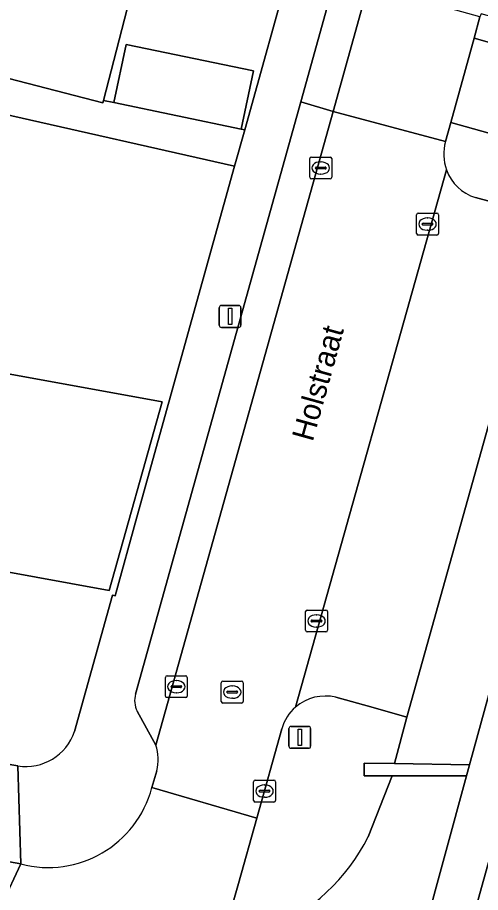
# Model space of a CAD drawing. Extents: x 159817 to 160765, y 380688 to 381638.
# Drawn here: x 160346.29 to 160367.44, y 380929.93 to 380969.87 of the extents above; entities that cross this region are included whole.
import ezdxf

# ---------------------------------------------------------------- set-up
doc = ezdxf.new("R2010")
doc.units = 0
for name, color, linetype in [('IMGEO_Erf', 7, 'Continuous'), ('IMGEO_Grasland_overig', 7, 'Continuous'), ('IMGEO_Groenvoorziening', 7, 'Continuous'), ('IMGEO_Kolk', 7, 'Continuous'), ('IMGEO_Lichtmast', 7, 'Continuous'), ('IMGEO_Muur', 7, 'Continuous'), ('IMGEO_Openbare_ruimte_label', 7, 'Continuous'), ('IMGEO_Pand', 7, 'Continuous'), ('IMGEO_Parkeervlak_open', 7, 'Continuous'), ('IMGEO_Rijbaan_lokaal_open', 7, 'Continuous'), ('IMGEO_Rioolput', 7, 'Continuous'), ('IMGEO_Voetpad_gesloten', 7, 'Continuous'), ('IMGEO_Voetpad_open', 7, 'Continuous')]:
    doc.layers.add(name, color=color, linetype=linetype)

msp = doc.modelspace()

# ---------------------------------------------------------------- linework, layer by layer
at = {"layer": 'IMGEO_Erf'}
for points in [[(160345.27, 380970.111), (160346.634, 380975.385), (160352.242, 380973.935), (160350.211, 380966.082), (160350.693, 380965.982), (160351.246, 380968.638), (160357.062, 380967.428), (160356.509, 380964.772), (160356.667, 380964.739), (160363.205, 380988.215), (160363.29, 380988.528)], [(160356.205, 380963.08), (160345.552, 380965.493)], [(160348.889, 380937.284), (160350.627, 380943.505), (160350.741, 380943.476), (160351.743, 380947.057), (160356.205, 380963.08)], [(160341.078, 380954.477), (160352.899, 380952.331), (160350.479, 380943.718), (160345.366, 380944.64)], [(160316.159, 380940.855), (160346.301, 380935.713)]]:
    msp.add_lwpolyline(points, dxfattribs=at)
msp.add_arc((160346.673, 380938.018), 2.335, 260.8365, 341.6817, dxfattribs=at)
at = {"layer": 'IMGEO_Grasland_overig'}
msp.add_lwpolyline([(160404.708, 380936.846), (160390.704, 380934.852), (160390.872, 380932.973), (160394.664, 380933.447), (160394.742, 380932.923), (160372.7, 380930.113), (160372.644, 380930.696), (160373.954, 380930.86), (160373.392, 380935.148), (160368.91, 380935.289), (160366.01, 380924.865), (160369.978, 380925.499)], dxfattribs=at)
at = {"layer": 'IMGEO_Groenvoorziening'}
for points in [[(160374.365, 380962.762), (160366.078, 380965.079), (160365.831, 380964.203)], [(160367.203, 380961.649), (160370.466, 380960.772), (160364.077, 380937.936), (160363.506, 380935.811), (160366.933, 380935.758), (160374.365, 380962.762)], [(160363.404, 380935.254), (160362.122, 380935.256), (160362.12, 380935.832), (160363.506, 380935.811), (160364.077, 380937.936), (160362.534, 380938.369), (160360.828, 380938.846)], [(160358.359, 380937.397), (160357.217, 380933.32), (160356.383, 380930.344), (160355.913, 380928.675), (160357.784, 380928.171)], [(160357.784, 380928.171), (160356.648, 380924.094), (160356.779, 380923.304), (160363.87, 380924.531), (160366.792, 380935.248)], [(160366.792, 380935.248), (160363.404, 380935.254), (160362.308, 380932.469)], [(160362.308, 380932.469), (160363.404, 380935.254)]]:
    msp.add_lwpolyline(points, dxfattribs=at)
for centre, radius, start, end in [((160368.063, 380963.634), 2.304, 165.6987, 198.2909), ((160367.825, 380963.632), 2.078, 200.3004, 252.576), ((160360.358, 380936.778), 2.121, 77.1935, 130.2777), ((160360.322, 380936.86), 2.035, 130.9933, 164.6974), ((160353.858, 380936.833), 9.51, 294.3806, 332.6844), ((160353.858, 380936.833), 9.51, 294.3806, 332.6844)]:
    msp.add_arc(centre, radius, start, end, dxfattribs=at)
at = {"layer": 'IMGEO_Kolk'}
for p, q in [((160359.713, 380963.5), (160360.565, 380963.5)), ((160359.638, 380962.574), (160359.638, 380963.426)), ((160360.126, 380963.28), (160360.151, 380963.28)), ((160360.639, 380963.426), (160360.639, 380962.574)), ((160359.897, 380962.994), (160359.897, 380963.006)), ((160360.335, 380962.957), (160359.937, 380962.957)), ((160359.94, 380963.043), (160360.338, 380963.043)), ((160360.149, 380962.72), (160360.124, 380962.72)), ((160360.381, 380963.006), (160360.381, 380962.994)), ((160360.565, 380962.5), (160359.713, 380962.5)), ((160364.515, 380960.013), (160364.515, 380960.865)), ((160364.59, 380960.939), (160365.442, 380960.939)), ((160365.003, 380960.719), (160365.028, 380960.719)), ((160365.516, 380960.865), (160365.516, 380960.013)), ((160364.774, 380960.433), (160364.774, 380960.445)), ((160365.212, 380960.396), (160364.814, 380960.396)), ((160364.817, 380960.482), (160365.215, 380960.482)), ((160365.258, 380960.445), (160365.258, 380960.433)), ((160365.442, 380959.939), (160364.59, 380959.939)), ((160365.026, 380960.159), (160365.001, 380960.159)), ((160359.445, 380941.897), (160359.445, 380942.749)), ((160359.52, 380942.823), (160360.372, 380942.823)), ((160360.446, 380942.749), (160360.446, 380941.897)), ((160359.704, 380942.317), (160359.704, 380942.329)), ((160359.747, 380942.366), (160360.145, 380942.366)), ((160359.933, 380942.603), (160359.958, 380942.603)), ((160360.188, 380942.329), (160360.188, 380942.317)), ((160360.142, 380942.28), (160359.744, 380942.28)), ((160359.956, 380942.043), (160359.931, 380942.043)), ((160360.372, 380941.823), (160359.52, 380941.823)), ((160353.041, 380938.898), (160353.041, 380939.75)), ((160353.116, 380939.824), (160353.968, 380939.824)), ((160353.529, 380939.604), (160353.554, 380939.604)), ((160354.042, 380939.75), (160354.042, 380938.898)), ((160353.3, 380939.318), (160353.3, 380939.33)), ((160353.738, 380939.281), (160353.34, 380939.281)), ((160353.343, 380939.367), (160353.741, 380939.367)), ((160353.784, 380939.33), (160353.784, 380939.318)), ((160353.968, 380938.824), (160353.116, 380938.824)), ((160353.552, 380939.044), (160353.527, 380939.044)), ((160357.07, 380934.133), (160357.07, 380934.985)), ((160357.145, 380935.059), (160357.997, 380935.059)), ((160357.558, 380934.839), (160357.583, 380934.839)), ((160358.071, 380934.985), (160358.071, 380934.133)), ((160357.329, 380934.553), (160357.329, 380934.565)), ((160357.767, 380934.516), (160357.369, 380934.516)), ((160357.372, 380934.602), (160357.77, 380934.602)), ((160357.813, 380934.565), (160357.813, 380934.553)), ((160357.997, 380934.059), (160357.145, 380934.059)), ((160357.581, 380934.279), (160357.556, 380934.279))]:
    msp.add_line(p, q, dxfattribs=at)
for points in [[(160359.713, 380963.5), (160360.565, 380963.5)], [(160359.638, 380962.574), (160359.638, 380963.426)], [(160360.639, 380963.426), (160360.639, 380962.574)], [(160360.565, 380962.5), (160359.713, 380962.5)], [(160364.515, 380960.013), (160364.515, 380960.865)], [(160364.59, 380960.939), (160365.442, 380960.939)], [(160365.516, 380960.865), (160365.516, 380960.013)], [(160365.442, 380959.939), (160364.59, 380959.939)], [(160359.445, 380941.897), (160359.445, 380942.749)], [(160359.52, 380942.823), (160360.372, 380942.823)], [(160360.446, 380942.749), (160360.446, 380941.897)], [(160360.372, 380941.823), (160359.52, 380941.823)], [(160353.041, 380938.898), (160353.041, 380939.75)], [(160353.116, 380939.824), (160353.968, 380939.824)], [(160354.042, 380939.75), (160354.042, 380938.898)], [(160353.968, 380938.824), (160353.116, 380938.824)], [(160357.07, 380934.133), (160357.07, 380934.985)], [(160357.145, 380935.059), (160357.997, 380935.059)], [(160358.071, 380934.985), (160358.071, 380934.133)], [(160357.997, 380934.059), (160357.145, 380934.059)]]:
    msp.add_lwpolyline(points, dxfattribs=at)
for centre, radius, start, end in [((160359.715, 380963.424), 0.0765, 91.552, 178.448), ((160359.715, 380963.424), 0.0765, 91.552, 178.448), ((160360.563, 380963.424), 0.0765, 1.552, 88.448), ((160360.563, 380963.424), 0.0765, 1.552, 88.448), ((160359.937, 380963.003), 0.0403, 85.8775, 175.7526), ((160359.934, 380962.993), 0.0366, 178.938, 274.7102), ((160360.338, 380963), 0.043, 264.8664, 352.4533), ((160360.342, 380963.005), 0.0386, 1.7309, 96.639), ((160359.715, 380962.576), 0.0765, 181.552, 268.448), ((160359.715, 380962.576), 0.0765, 181.552, 268.448), ((160360.563, 380962.576), 0.0765, 271.552, 358.448), ((160360.563, 380962.576), 0.0765, 271.552, 358.448), ((160364.592, 380960.863), 0.0765, 91.552, 178.448), ((160364.592, 380960.863), 0.0765, 91.552, 178.448), ((160365.44, 380960.863), 0.0765, 1.552, 88.448), ((160365.44, 380960.863), 0.0765, 1.552, 88.448), ((160364.814, 380960.442), 0.0403, 85.8775, 175.7526), ((160364.811, 380960.432), 0.0366, 178.938, 274.7102), ((160365.215, 380960.439), 0.043, 264.8664, 352.4533), ((160365.219, 380960.444), 0.0386, 1.7309, 96.639), ((160364.592, 380960.015), 0.0765, 181.552, 268.448), ((160364.592, 380960.015), 0.0765, 181.552, 268.448), ((160365.44, 380960.015), 0.0765, 271.552, 358.448), ((160365.44, 380960.015), 0.0765, 271.552, 358.448), ((160359.522, 380942.747), 0.0765, 91.552, 178.448), ((160359.522, 380942.747), 0.0765, 91.552, 178.448), ((160360.37, 380942.747), 0.0765, 1.552, 88.448), ((160360.37, 380942.747), 0.0765, 1.552, 88.448), ((160359.744, 380942.326), 0.0403, 85.8775, 175.7526), ((160359.741, 380942.316), 0.0366, 178.938, 274.7102), ((160360.145, 380942.323), 0.043, 264.8664, 352.4533), ((160360.149, 380942.328), 0.0386, 1.7309, 96.639), ((160359.522, 380941.899), 0.0765, 181.552, 268.448), ((160359.522, 380941.899), 0.0765, 181.552, 268.448), ((160360.37, 380941.899), 0.0765, 271.552, 358.448), ((160360.37, 380941.899), 0.0765, 271.552, 358.448), ((160353.118, 380939.748), 0.0765, 91.552, 178.448), ((160353.118, 380939.748), 0.0765, 91.552, 178.448), ((160353.966, 380939.748), 0.0765, 1.552, 88.448), ((160353.966, 380939.748), 0.0765, 1.552, 88.448), ((160353.34, 380939.327), 0.0403, 85.8775, 175.7526), ((160353.337, 380939.317), 0.0366, 178.938, 274.7102), ((160353.741, 380939.324), 0.043, 264.8664, 352.4533), ((160353.745, 380939.329), 0.0386, 1.7309, 96.639), ((160353.118, 380938.9), 0.0765, 181.552, 268.448), ((160353.118, 380938.9), 0.0765, 181.552, 268.448), ((160353.966, 380938.9), 0.0765, 271.552, 358.448), ((160353.966, 380938.9), 0.0765, 271.552, 358.448), ((160357.147, 380934.983), 0.0765, 91.552, 178.448), ((160357.147, 380934.983), 0.0765, 91.552, 178.448), ((160357.995, 380934.983), 0.0765, 1.552, 88.448), ((160357.995, 380934.983), 0.0765, 1.552, 88.448), ((160357.369, 380934.562), 0.0403, 85.8775, 175.7526), ((160357.366, 380934.552), 0.0366, 178.938, 274.7102), ((160357.77, 380934.559), 0.043, 264.8664, 352.4533), ((160357.774, 380934.564), 0.0386, 1.7309, 96.639), ((160357.147, 380934.135), 0.0765, 181.552, 268.448), ((160357.147, 380934.135), 0.0765, 181.552, 268.448), ((160357.995, 380934.135), 0.0765, 271.552, 358.448), ((160357.995, 380934.135), 0.0765, 271.552, 358.448)]:
    msp.add_arc(centre, radius, start, end, dxfattribs=at)
for centre, major_axis, ratio, start_param, end_param in [((160360.125, 380963), (-0.387, 0.002), 0.722429, 4.712389, 7.853982), ((160360.15, 380963), (-0.39, 0.002), 0.717154, 1.570796, 4.712389), ((160365.002, 380960.439), (-0.387, 0.002), 0.722429, 4.712389, 7.853982), ((160365.027, 380960.439), (-0.39, 0.002), 0.717154, 1.570796, 4.712389), ((160359.932, 380942.323), (-0.387, 0.002), 0.722429, 4.712389, 7.853982), ((160359.957, 380942.323), (-0.39, 0.002), 0.717154, 1.570796, 4.712389), ((160353.528, 380939.324), (-0.387, 0.002), 0.722429, 4.712389, 7.853982), ((160353.553, 380939.324), (-0.39, 0.002), 0.717154, 1.570796, 4.712389), ((160357.557, 380934.559), (-0.387, 0.002), 0.722429, 4.712389, 7.853982), ((160357.582, 380934.559), (-0.39, 0.002), 0.717154, 1.570796, 4.712389)]:
    msp.add_ellipse(centre, major_axis=major_axis, ratio=ratio, start_param=start_param, end_param=end_param, dxfattribs=at)
at = {"layer": 'IMGEO_Lichtmast'}
for p, q in [((160355.602, 380956.724), (160356.392, 380956.724)), ((160356.392, 380956.724), (160355.602, 380956.724)), ((160355.502, 380955.824), (160355.502, 380956.624)), ((160355.502, 380956.624), (160355.502, 380955.824)), ((160356.492, 380956.624), (160356.492, 380955.824)), ((160356.492, 380955.824), (160356.492, 380956.624)), ((160356.392, 380955.724), (160355.602, 380955.724)), ((160355.602, 380955.724), (160356.392, 380955.724)), ((160358.787, 380937.511), (160359.577, 380937.511)), ((160359.577, 380937.511), (160358.787, 380937.511)), ((160358.687, 380936.611), (160358.687, 380937.411)), ((160358.687, 380937.411), (160358.687, 380936.611)), ((160359.677, 380937.411), (160359.677, 380936.611)), ((160359.677, 380936.611), (160359.677, 380937.411)), ((160359.577, 380936.511), (160358.787, 380936.511)), ((160358.787, 380936.511), (160359.577, 380936.511))]:
    msp.add_line(p, q, dxfattribs=at)
for points in [[(160355.922, 380956.599), (160356.072, 380956.599), (160356.072, 380955.849), (160355.922, 380955.849), (160355.922, 380956.599)], [(160359.107, 380937.386), (160359.257, 380937.386), (160359.257, 380936.636), (160359.107, 380936.636), (160359.107, 380937.386)]]:
    msp.add_lwpolyline(points, dxfattribs=at)
for centre, start, end in [((160355.602, 380956.624), 90, 180), ((160355.602, 380956.624), 90, 180), ((160356.392, 380956.624), 0, 90), ((160356.392, 380956.624), 360, 90), ((160355.602, 380955.824), 180, 270), ((160355.602, 380955.824), 180, 270), ((160356.392, 380955.824), 270, 0), ((160356.392, 380955.824), 270, 0), ((160358.787, 380937.411), 90, 180), ((160358.787, 380937.411), 90, 180), ((160359.577, 380937.411), 0, 90), ((160359.577, 380937.411), 360, 90), ((160358.787, 380936.611), 180, 270), ((160358.787, 380936.611), 180, 270), ((160359.577, 380936.611), 270, 0), ((160359.577, 380936.611), 270, 0)]:
    msp.add_arc(centre, 0.1, start, end, dxfattribs=at)
at = {"layer": 'IMGEO_Muur'}
msp.add_lwpolyline([(160366.933, 380935.758), (160363.506, 380935.811), (160362.12, 380935.832), (160362.122, 380935.256), (160363.404, 380935.254), (160366.792, 380935.248)], close=True, dxfattribs=at)
at = {"layer": 'IMGEO_Pand'}
for points in [[(160352.242, 380973.935), (160346.634, 380975.385), (160345.27, 380970.111), (160344.574, 380967.421), (160350.182, 380965.97), (160350.211, 380966.082)], [(160357.062, 380967.428), (160351.246, 380968.638), (160350.693, 380965.982), (160356.509, 380964.772)], [(160352.899, 380952.331), (160341.078, 380954.477), (160340.564, 380951.428), (160340.215, 380949.428), (160338.85, 380941.611), (160339.107, 380941.566), (160339.252, 380942.273), (160341.485, 380941.888), (160341.71, 380943.17), (160345.008, 380942.557), (160345.366, 380944.64), (160350.479, 380943.718)]]:
    msp.add_lwpolyline(points, close=True, dxfattribs=at)
at = {"layer": 'IMGEO_Parkeervlak_open'}
msp.add_lwpolyline([(160362.306, 380971.33), (160360.816, 380971.732), (160359.227, 380966.025), (160360.703, 380965.571)], close=True, dxfattribs=at)
for points in [[(160360.703, 380965.571), (160359.227, 380966.025), (160351.676, 380938.988)], [(160351.748, 380938.202), (160352.605, 380936.662), (160360.703, 380965.571)], [(160365.876, 380962.911), (160358.987, 380938.396)], [(160360.828, 380938.846), (160362.534, 380938.369), (160364.077, 380937.936), (160370.466, 380960.772), (160367.203, 380961.649)]]:
    msp.add_lwpolyline(points, dxfattribs=at)
for centre, radius, start, end in [((160367.825, 380963.632), 2.078, 200.3004, 252.576), ((160352.763, 380938.691), 1.127, 164.7397, 205.728), ((160360.358, 380936.778), 2.121, 77.1935, 130.2777)]:
    msp.add_arc(centre, radius, start, end, dxfattribs=at)
at = {"layer": 'IMGEO_Rijbaan_lokaal_open'}
msp.add_lwpolyline([(160365.831, 380964.203), (160366.078, 380965.079), (160367.152, 380968.922), (160367.411, 380969.903), (160362.306, 380971.33), (160360.703, 380965.571)], close=True, dxfattribs=at)
for points in [[(160365.831, 380964.203), (160360.703, 380965.571), (160352.605, 380936.662)], [(160358.987, 380938.396), (160365.876, 380962.911)], [(160346.432, 380931.233), (160342.719, 380931.886), (160342.333, 380931.942), (160303.111, 380938.671), (160299.362, 380939.293), (160298.602, 380934.841), (160299.311, 380934.724), (160321.222, 380930.951), (160340.449, 380927.733)], [(160352.646, 380935.482), (160352.426, 380934.716), (160357.217, 380933.32), (160358.359, 380937.397)], [(160356.383, 380930.344), (160357.217, 380933.32), (160352.426, 380934.716)], [(160343.917, 380925.858), (160346.432, 380931.233)], [(160346.432, 380931.233), (160343.917, 380925.858)], [(160354.543, 380923.344), (160354.639, 380924.165), (160355.913, 380928.675), (160356.383, 380930.344)]]:
    msp.add_lwpolyline(points, dxfattribs=at)
for centre, radius, start, end in [((160368.063, 380963.634), 2.304, 165.6987, 198.2909), ((160360.322, 380936.86), 2.035, 130.9933, 164.6974), ((160350.583, 380936.001), 2.127, 345.8787, 18.1013), ((160347.682, 380935.981), 4.91, 255.25, 345.0701)]:
    msp.add_arc(centre, radius, start, end, dxfattribs=at)
at = {"layer": 'IMGEO_Rioolput'}
for p, q in [((160355.595, 380938.652), (160355.595, 380939.504)), ((160355.67, 380939.578), (160356.522, 380939.578)), ((160356.596, 380939.504), (160356.596, 380938.652)), ((160355.897, 380939.121), (160356.295, 380939.121)), ((160356.083, 380939.358), (160356.108, 380939.358)), ((160355.854, 380939.072), (160355.854, 380939.084)), ((160356.292, 380939.035), (160355.894, 380939.035)), ((160356.106, 380938.798), (160356.081, 380938.798)), ((160356.338, 380939.084), (160356.338, 380939.072)), ((160356.522, 380938.578), (160355.67, 380938.578))]:
    msp.add_line(p, q, dxfattribs=at)
for points in [[(160355.595, 380938.652), (160355.595, 380939.504)], [(160355.67, 380939.578), (160356.522, 380939.578)], [(160356.596, 380939.504), (160356.596, 380938.652)], [(160356.522, 380938.578), (160355.67, 380938.578)]]:
    msp.add_lwpolyline(points, dxfattribs=at)
for centre, radius, start, end in [((160355.672, 380939.502), 0.0765, 91.552, 178.448), ((160355.672, 380939.502), 0.0765, 91.552, 178.448), ((160356.52, 380939.502), 0.0765, 1.552, 88.448), ((160356.52, 380939.502), 0.0765, 1.552, 88.448), ((160355.894, 380939.081), 0.0403, 85.8775, 175.7526), ((160356.299, 380939.083), 0.0386, 1.7309, 96.639), ((160355.891, 380939.071), 0.0366, 178.938, 274.7102), ((160356.295, 380939.078), 0.043, 264.8664, 352.4533), ((160355.672, 380938.654), 0.0765, 181.552, 268.448), ((160355.672, 380938.654), 0.0765, 181.552, 268.448), ((160356.52, 380938.654), 0.0765, 271.552, 358.448), ((160356.52, 380938.654), 0.0765, 271.552, 358.448)]:
    msp.add_arc(centre, radius, start, end, dxfattribs=at)
for centre, major_axis, ratio, start_param, end_param in [((160356.082, 380939.078), (-0.387, 0.002), 0.722429, 4.712389, 7.853982), ((160356.107, 380939.078), (-0.39, 0.002), 0.717154, 1.570796, 4.712389)]:
    msp.add_ellipse(centre, major_axis=major_axis, ratio=ratio, start_param=start_param, end_param=end_param, dxfattribs=at)
at = {"layer": 'IMGEO_Voetpad_gesloten'}
msp.add_lwpolyline([(160379.663, 380974.494), (160380.195, 380976.44), (160383.349, 380987.897), (160384.765, 380993.05), (160387.612, 381003.416), (160392.163, 381020.034), (160390.244, 381020.561), (160389.725, 381018.672), (160388.668, 381014.799), (160383.857, 380997.286), (160383.412, 380995.667), (160382.844, 380993.598), (160381.688, 380989.395), (160375.429, 380966.613), (160374.365, 380962.762), (160366.933, 380935.758), (160366.792, 380935.248), (160363.87, 380924.531), (160366.01, 380924.865), (160368.91, 380935.289), (160369.04, 380935.791), (160370.739, 380941.975), (160373.321, 380951.367), (160377.883, 380967.953)], close=True, dxfattribs=at)
at = {"layer": 'IMGEO_Voetpad_open'}
for points in [[(160366.151, 380992.315), (160363.205, 380988.215), (160356.667, 380964.739), (160356.205, 380963.08), (160351.743, 380947.057), (160350.741, 380943.476), (160350.627, 380943.505), (160348.889, 380937.284)], [(160359.227, 380966.025), (160360.816, 380971.732), (160364.374, 380984.439)], [(160345.552, 380965.493), (160356.205, 380963.08), (160356.667, 380964.739), (160356.509, 380964.772), (160350.693, 380965.982), (160350.211, 380966.082), (160350.182, 380965.97), (160344.574, 380967.421)], [(160351.676, 380938.988), (160359.227, 380966.025)], [(160342.333, 380931.942), (160342.719, 380931.886), (160346.432, 380931.233), (160346.301, 380935.713), (160316.159, 380940.855), (160315.399, 380940.985), (160314.702, 380941.107), (160269.106, 380949.12), (160266.258, 380949.621), (160266.054, 380949.656), (160214.889, 380958.416), (160213.36, 380958.655), (160213.448, 380959.074), (160205.432, 380960.453), (160198.405, 380961.66)], [(160352.605, 380936.662), (160351.748, 380938.202)], [(160346.301, 380935.713), (160346.432, 380931.233)], [(160352.426, 380934.716), (160352.646, 380935.482)]]:
    msp.add_lwpolyline(points, dxfattribs=at)
for points in [[(160368.772, 380969.664), (160367.461, 380970.03), (160367.435, 380969.967), (160367.411, 380969.903), (160367.152, 380968.922), (160368.479, 380968.552)], [(160375.429, 380966.613), (160368.479, 380968.552), (160367.152, 380968.922), (160366.078, 380965.079), (160374.365, 380962.762)]]:
    msp.add_lwpolyline(points, close=True, dxfattribs=at)
for centre, radius, start, end in [((160352.763, 380938.691), 1.127, 164.7397, 205.728), ((160346.673, 380938.018), 2.335, 260.8365, 341.6817), ((160350.583, 380936.001), 2.127, 345.8787, 18.1013), ((160347.682, 380935.981), 4.91, 255.25, 345.0701)]:
    msp.add_arc(centre, radius, start, end, dxfattribs=at)

# ---------------------------------------------------------------- texts
at = {"layer": 'IMGEO_Openbare_ruimte_label'}
msp.add_text('Holstraat', height=1, rotation=74.4483, dxfattribs=at).set_placement((160359.768, 380950.472))

doc.saveas('drawing.dxf')
